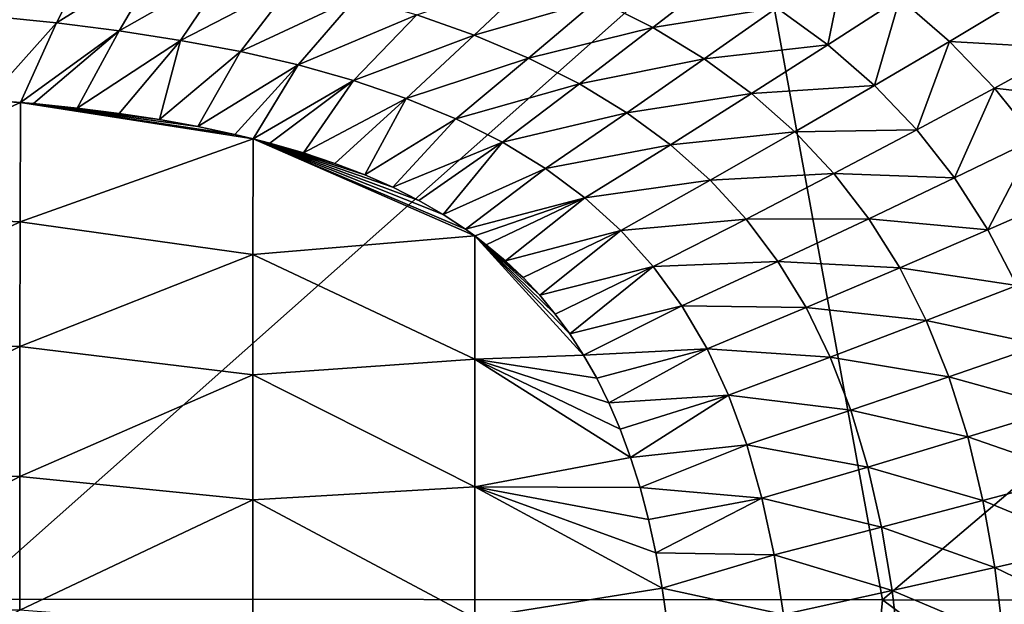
# Model space of a CAD drawing. Header units: metres. Extents: x -105 to 105, y -68 to 103.
# Tile 386 of 416: x 89.17 to 97.04, y 55.76 to 60.43. Entities that reach past the tile are written whole.
import ezdxf

# ---------------------------------------------------------------- set-up
doc = ezdxf.new("R2010")
doc.units = ezdxf.units.M
doc.layers.add('solid_FIT-BATH-150_SW0001_01', color=7, linetype='CONTINUOUS')

msp = doc.modelspace()

# ---------------------------------------------------------------- linework, layer by layer
at = {"layer": 'solid_FIT-BATH-150_SW0001_01'}
for points in [[(88.729195, 55.796703, 16.497967), (95.036903, 61.398209, 16.499418), (87.417076, 61.410976, 16.429522)], [(88.729195, 55.796703, 16.497967), (96.062462, 55.791603, 16.580244), (95.036903, 61.398209, 16.499418)], [(96.062462, 55.791603, 16.580244), (102.660873, 61.39254, 16.581371), (95.036903, 61.398209, 16.499418)], [(96.062462, 55.791603, 16.580244), (103.396858, 55.78376, 16.676132), (102.660873, 61.39254, 16.581371)], [(89.462692, 60.399418, -19.610144), (88.956215, 60.451706, -19.634474), (89.7687, 61.005424, -19.486662)], [(89.462692, 60.399418, -19.610144), (89.7687, 61.005424, -19.486662), (90.308952, 60.92659, -19.464262)], [(89.963394, 60.336258, -19.586628), (89.462692, 60.399418, -19.610144), (90.308952, 60.92659, -19.464262)], [(89.963394, 60.336258, -19.586628), (90.308952, 60.92659, -19.464262), (90.840157, 60.834755, -19.442627)], [(95.625786, 60.224667, -18.971071), (95.21859, 60.520794, -18.99147), (95.765388, 60.910656, -18.782972)], [(95.625786, 60.224667, -18.971071), (95.765388, 60.910656, -18.782972), (96.199158, 60.596218, -18.759306)], [(90.454704, 60.260498, -19.564051), (89.963394, 60.336258, -19.586628), (90.840157, 60.834755, -19.442627)], [(90.454704, 60.260498, -19.564051), (90.840157, 60.834755, -19.442627), (91.358429, 60.728127, -19.421801)], [(90.933037, 60.170414, -19.542532), (90.454704, 60.260498, -19.564051), (91.358429, 60.728127, -19.421801)], [(90.933037, 60.170414, -19.542532), (91.358429, 60.728127, -19.421801), (91.859909, 60.604916, -19.401834)], [(92.800102, 60.301945, -19.364536), (92.341255, 60.46339, -19.382751), (93.316025, 60.788147, -19.221853)], [(92.800102, 60.301945, -19.364536), (93.316025, 60.788147, -19.221853), (93.78521, 60.587021, -19.20326)], [(94.226082, 60.362045, -19.185017), (93.78521, 60.587021, -19.20326), (94.778114, 60.789635, -19.012005)], [(94.226082, 60.362045, -19.185017), (94.778114, 60.789635, -19.012005), (95.21859, 60.520794, -18.99147)], [(91.394798, 60.064274, -19.522192), (90.933037, 60.170414, -19.542532), (91.859909, 60.604916, -19.401834)], [(91.394798, 60.064274, -19.522192), (91.859909, 60.604916, -19.401834), (92.341255, 60.46339, -19.382751)], [(93.2342, 60.118992, -19.34717), (92.800102, 60.301945, -19.364536), (93.78521, 60.587021, -19.20326)], [(93.2342, 60.118992, -19.34717), (93.78521, 60.587021, -19.20326), (94.226082, 60.362045, -19.185017)], [(95.998741, 59.900238, -18.95101), (95.625786, 60.224667, -18.971071), (96.199158, 60.596218, -18.759306)], [(95.998741, 59.900238, -18.95101), (96.199158, 60.596218, -18.759306), (96.596985, 60.252628, -18.735832)], [(96.596985, 60.252628, -18.735832), (96.199158, 60.596218, -18.759306), (97.155884, 60.590847, -18.482548)], [(96.596985, 60.252628, -18.735832), (97.155884, 60.590847, -18.482548), (97.53791, 60.197498, -18.456139)], [(94.636414, 60.111691, -19.167126), (94.226082, 60.362045, -19.185017), (95.21859, 60.520794, -18.99147)], [(94.636414, 60.111691, -19.167126), (95.21859, 60.520794, -18.99147), (95.625786, 60.224667, -18.971071)], [(88.912796, 59.78603, -19.727266), (88.956215, 60.451706, -19.634474), (89.462692, 60.399418, -19.610144)], [(91.836945, 59.940407, -19.503115), (91.394798, 60.064274, -19.522192), (92.341255, 60.46339, -19.382751)], [(91.836945, 59.940407, -19.503115), (92.341255, 60.46339, -19.382751), (92.800102, 60.301945, -19.364536)], [(89.176521, 59.764481, -19.713308), (88.912796, 59.78603, -19.727266), (89.462692, 60.399418, -19.610144)], [(89.176521, 59.764481, -19.713308), (89.462692, 60.399418, -19.610144), (89.963394, 60.336258, -19.586628)], [(89.279251, 59.755127, -19.707909), (89.176521, 59.764481, -19.713308), (89.963394, 60.336258, -19.586628)], [(89.627632, 59.718903, -19.689762), (89.279251, 59.755127, -19.707909), (89.963394, 60.336258, -19.586628)], [(89.627632, 59.718903, -19.689762), (89.963394, 60.336258, -19.586628), (90.454704, 60.260498, -19.564051)], [(93.641304, 59.912933, -19.330631), (93.2342, 60.118992, -19.34717), (94.226082, 60.362045, -19.185017)], [(93.641304, 59.912933, -19.330631), (94.226082, 60.362045, -19.185017), (94.636414, 60.111691, -19.167126)], [(89.962944, 59.676552, -19.672558), (89.627632, 59.718903, -19.689762), (90.454704, 60.260498, -19.564051)], [(90.285385, 59.627644, -19.656284), (89.962944, 59.676552, -19.672558), (90.454704, 60.260498, -19.564051)], [(90.285385, 59.627644, -19.656284), (90.454704, 60.260498, -19.564051), (90.933037, 60.170414, -19.542532)], [(92.25737, 59.797272, -19.485319), (91.836945, 59.940407, -19.503115), (92.800102, 60.301945, -19.364536)], [(92.25737, 59.797272, -19.485319), (92.800102, 60.301945, -19.364536), (93.2342, 60.118992, -19.34717)], [(96.336479, 59.546501, -18.931496), (95.998741, 59.900238, -18.95101), (96.596985, 60.252628, -18.735832)], [(96.336479, 59.546501, -18.931496), (96.596985, 60.252628, -18.735832), (96.957748, 59.878857, -18.712841)], [(96.957748, 59.878857, -18.712841), (96.596985, 60.252628, -18.735832), (97.53791, 60.197498, -18.456139)], [(95.015114, 59.834869, -19.149689), (94.636414, 60.111691, -19.167126), (95.625786, 60.224667, -18.971071)], [(95.015114, 59.834869, -19.149689), (95.625786, 60.224667, -18.971071), (95.998741, 59.900238, -18.95101)], [(96.957748, 59.878857, -18.712841), (97.53791, 60.197498, -18.456139), (97.880005, 59.77219, -18.430588)], [(90.592949, 59.572208, -19.641035), (90.285385, 59.627644, -19.656284), (90.933037, 60.170414, -19.542532)], [(90.592949, 59.572208, -19.641035), (90.933037, 60.170414, -19.542532), (91.394798, 60.064274, -19.522192)], [(92.654129, 59.633324, -19.468813), (92.25737, 59.797272, -19.485319), (93.2342, 60.118992, -19.34717)], [(92.654129, 59.633324, -19.468813), (93.2342, 60.118992, -19.34717), (93.641304, 59.912933, -19.330631)], [(94.01944, 59.682289, -19.314909), (93.641304, 59.912933, -19.330631), (94.636414, 60.111691, -19.167126)], [(94.01944, 59.682289, -19.314909), (94.636414, 60.111691, -19.167126), (95.015114, 59.834869, -19.149689)], [(90.887131, 59.509705, -19.626724), (90.592949, 59.572208, -19.641035), (91.394798, 60.064274, -19.522192)], [(91.034531, 59.47438, -19.619665), (90.887131, 59.509705, -19.626724), (91.394798, 60.064274, -19.522192)], [(91.034531, 59.47438, -19.619665), (91.394798, 60.064274, -19.522192), (91.836945, 59.940407, -19.503115)], [(91.168236, 59.439762, -19.613331), (91.034531, 59.47438, -19.619665), (91.836945, 59.940407, -19.503115)], [(91.435257, 59.362453, -19.600883), (91.168236, 59.439762, -19.613331), (91.836945, 59.940407, -19.503115)], [(91.435257, 59.362453, -19.600883), (91.836945, 59.940407, -19.503115), (92.25737, 59.797272, -19.485319)], [(87.255577, 58.898014, -19.914703), (87.257584, 59.860523, -19.817526), (89.176521, 59.764481, -19.713308)], [(89.176521, 59.764481, -19.713308), (87.257584, 59.860523, -19.817526), (88.912796, 59.78603, -19.727266)], [(93.025253, 59.447029, -19.453608), (92.654129, 59.633324, -19.468813), (93.641304, 59.912933, -19.330631)], [(93.025253, 59.447029, -19.453608), (93.641304, 59.912933, -19.330631), (94.01944, 59.682289, -19.314909)], [(95.361389, 59.530594, -19.132828), (95.015114, 59.834869, -19.149689), (95.998741, 59.900238, -18.95101)], [(95.361389, 59.530594, -19.132828), (95.998741, 59.900238, -18.95101), (96.336479, 59.546501, -18.931496)], [(96.638168, 59.162518, -18.912733), (96.336479, 59.546501, -18.931496), (96.957748, 59.878857, -18.712841)], [(96.638168, 59.162518, -18.912733), (96.957748, 59.878857, -18.712841), (97.280449, 59.473961, -18.69062)], [(97.280449, 59.473961, -18.69062), (96.957748, 59.878857, -18.712841), (97.880005, 59.77219, -18.430588)], [(91.687729, 59.27784, -19.589384), (91.435257, 59.362453, -19.600883), (92.25737, 59.797272, -19.485319)], [(91.92588, 59.185871, -19.578804), (91.687729, 59.27784, -19.589384), (92.25737, 59.797272, -19.485319)], [(91.92588, 59.185871, -19.578804), (92.25737, 59.797272, -19.485319), (92.654129, 59.633324, -19.468813)], [(94.367706, 59.425991, -19.300041), (94.01944, 59.682289, -19.314909), (95.015114, 59.834869, -19.149689)], [(94.367706, 59.425991, -19.300041), (95.015114, 59.834869, -19.149689), (95.361389, 59.530594, -19.132828)], [(89.172607, 58.811314, -19.807823), (87.255577, 58.898014, -19.914703), (89.176521, 59.764481, -19.713308)], [(89.172607, 58.811314, -19.807823), (89.176521, 59.764481, -19.713308), (91.034531, 59.47438, -19.619665)], [(89.627632, 59.718903, -19.689762), (89.176521, 59.764481, -19.713308), (89.279251, 59.755127, -19.707909)], [(89.962944, 59.676552, -19.672558), (89.176521, 59.764481, -19.713308), (89.627632, 59.718903, -19.689762)], [(90.285385, 59.627644, -19.656284), (89.176521, 59.764481, -19.713308), (89.962944, 59.676552, -19.672558)], [(90.592949, 59.572208, -19.641035), (89.176521, 59.764481, -19.713308), (90.285385, 59.627644, -19.656284)], [(90.887131, 59.509705, -19.626724), (89.176521, 59.764481, -19.713308), (90.592949, 59.572208, -19.641035)], [(91.034531, 59.47438, -19.619665), (89.176521, 59.764481, -19.713308), (90.887131, 59.509705, -19.626724)], [(92.149597, 59.0867, -19.569124), (91.92588, 59.185871, -19.578804), (92.654129, 59.633324, -19.468813)], [(92.149597, 59.0867, -19.569124), (92.654129, 59.633324, -19.468813), (93.025253, 59.447029, -19.453608)], [(93.369034, 59.23695, -19.439703), (93.025253, 59.447029, -19.453608), (94.01944, 59.682289, -19.314909)], [(93.369034, 59.23695, -19.439703), (94.01944, 59.682289, -19.314909), (94.367706, 59.425991, -19.300041)], [(95.674423, 59.197876, -19.116669), (95.361389, 59.530594, -19.132828), (96.336479, 59.546501, -18.931496)], [(95.674423, 59.197876, -19.116669), (96.336479, 59.546501, -18.931496), (96.638168, 59.162518, -18.912733)], [(91.032417, 58.549915, -19.700972), (89.172607, 58.811314, -19.807823), (91.034531, 59.47438, -19.619665)], [(91.032417, 58.549915, -19.700972), (91.034531, 59.47438, -19.619665), (92.804985, 58.697765, -19.542522)], [(91.435257, 59.362453, -19.600883), (91.034531, 59.47438, -19.619665), (91.168236, 59.439762, -19.613331)], [(91.687729, 59.27784, -19.589384), (91.034531, 59.47438, -19.619665), (91.435257, 59.362453, -19.600883)], [(91.92588, 59.185871, -19.578804), (91.034531, 59.47438, -19.619665), (91.687729, 59.27784, -19.589384)], [(92.149597, 59.0867, -19.569124), (91.034531, 59.47438, -19.619665), (91.92588, 59.185871, -19.578804)], [(92.35817, 58.980904, -19.560352), (91.034531, 59.47438, -19.619665), (92.149597, 59.0867, -19.569124)], [(92.551422, 58.869076, -19.552469), (91.034531, 59.47438, -19.619665), (92.35817, 58.980904, -19.560352)], [(92.730499, 58.751339, -19.545395), (91.034531, 59.47438, -19.619665), (92.551422, 58.869076, -19.552469)], [(92.804985, 58.697765, -19.542522), (91.034531, 59.47438, -19.619665), (92.730499, 58.751339, -19.545395)], [(94.685471, 59.143078, -19.286074), (94.367706, 59.425991, -19.300041), (95.361389, 59.530594, -19.132828)], [(94.685471, 59.143078, -19.286074), (95.361389, 59.530594, -19.132828), (95.674423, 59.197876, -19.116669)], [(96.904068, 58.748039, -18.894951), (96.638168, 59.162518, -18.912733), (97.280449, 59.473961, -18.69062)], [(96.904068, 58.748039, -18.894951), (97.280449, 59.473961, -18.69062), (97.565285, 59.037689, -18.669468)], [(92.35817, 58.980904, -19.560352), (92.149597, 59.0867, -19.569124), (93.025253, 59.447029, -19.453608)], [(92.551422, 58.869076, -19.552469), (92.35817, 58.980904, -19.560352), (93.025253, 59.447029, -19.453608)], [(92.551422, 58.869076, -19.552469), (93.025253, 59.447029, -19.453608), (93.369034, 59.23695, -19.439703)], [(93.684784, 59.002052, -19.42708), (93.369034, 59.23695, -19.439703), (94.367706, 59.425991, -19.300041)], [(93.684784, 59.002052, -19.42708), (94.367706, 59.425991, -19.300041), (94.685471, 59.143078, -19.286074)], [(92.730499, 58.751339, -19.545395), (92.551422, 58.869076, -19.552469), (93.369034, 59.23695, -19.439703)], [(92.730499, 58.751339, -19.545395), (93.369034, 59.23695, -19.439703), (93.684784, 59.002052, -19.42708)], [(94.972107, 58.832588, -19.27305), (94.685471, 59.143078, -19.286074), (95.674423, 59.197876, -19.116669)], [(94.972107, 58.832588, -19.27305), (95.674423, 59.197876, -19.116669), (95.953537, 58.835804, -19.101337)], [(95.953537, 58.835804, -19.101337), (95.674423, 59.197876, -19.116669), (96.638168, 59.162518, -18.912733)], [(95.953537, 58.835804, -19.101337), (96.638168, 59.162518, -18.912733), (96.904068, 58.748039, -18.894951)], [(93.972061, 58.741409, -19.415716), (93.684784, 59.002052, -19.42708), (94.685471, 59.143078, -19.286074)], [(93.972061, 58.741409, -19.415716), (94.685471, 59.143078, -19.286074), (94.972107, 58.832588, -19.27305)], [(92.804985, 58.697765, -19.542522), (92.730499, 58.751339, -19.545395), (93.684784, 59.002052, -19.42708)], [(92.89669, 58.627632, -19.539042), (92.804985, 58.697765, -19.542522), (93.684784, 59.002052, -19.42708)], [(93.049675, 58.499062, -19.53339), (92.89669, 58.627632, -19.539042), (93.684784, 59.002052, -19.42708)], [(93.049675, 58.499062, -19.53339), (93.684784, 59.002052, -19.42708), (93.972061, 58.741409, -19.415716)], [(97.135048, 58.303173, -18.878382), (96.904068, 58.748039, -18.894951), (97.565285, 59.037689, -18.669468)], [(89.172607, 58.811314, -19.807823), (87.254753, 57.889229, -19.982777), (87.255577, 58.898014, -19.914703)], [(95.227089, 58.493641, -19.261017), (94.972107, 58.832588, -19.27305), (95.953537, 58.835804, -19.101337)], [(95.227089, 58.493641, -19.261017), (95.953537, 58.835804, -19.101337), (96.199089, 58.444134, -19.086979)], [(96.199089, 58.444134, -19.086979), (95.953537, 58.835804, -19.101337), (96.904068, 58.748039, -18.894951)], [(89.172607, 58.811314, -19.807823), (89.171623, 57.813969, -19.874153), (87.254753, 57.889229, -19.982777)], [(91.032417, 58.549915, -19.700972), (89.171623, 57.813969, -19.874153), (89.172607, 58.811314, -19.807823)], [(94.230438, 58.454082, -19.405581), (93.972061, 58.741409, -19.415716), (94.972107, 58.832588, -19.27305)], [(94.230438, 58.454082, -19.405581), (94.972107, 58.832588, -19.27305), (95.227089, 58.493641, -19.261017)], [(92.804535, 57.714447, -19.602737), (91.032417, 58.549915, -19.700972), (92.804985, 58.697765, -19.542522)], [(92.804535, 57.714447, -19.602737), (92.804985, 58.697765, -19.542522), (93.67437, 57.746128, -19.512663)], [(93.049675, 58.499062, -19.53339), (92.804985, 58.697765, -19.542522), (92.89669, 58.627632, -19.539042)], [(93.190948, 58.365334, -19.528349), (92.804985, 58.697765, -19.542522), (93.049675, 58.499062, -19.53339)], [(93.32383, 58.223679, -19.523779), (92.804985, 58.697765, -19.542522), (93.190948, 58.365334, -19.528349)], [(93.448303, 58.073982, -19.519663), (92.804985, 58.697765, -19.542522), (93.32383, 58.223679, -19.523779)], [(93.564354, 57.916084, -19.515987), (92.804985, 58.697765, -19.542522), (93.448303, 58.073982, -19.519663)], [(93.67437, 57.746128, -19.512663), (92.804985, 58.697765, -19.542522), (93.564354, 57.916084, -19.515987)], [(93.190948, 58.365334, -19.528349), (93.049675, 58.499062, -19.53339), (93.972061, 58.741409, -19.415716)], [(93.32383, 58.223679, -19.523779), (93.190948, 58.365334, -19.528349), (93.972061, 58.741409, -19.415716)], [(93.32383, 58.223679, -19.523779), (93.972061, 58.741409, -19.415716), (94.230438, 58.454082, -19.405581)], [(96.199089, 58.444134, -19.086979), (96.904068, 58.748039, -18.894951), (97.135048, 58.303173, -18.878382)], [(91.032417, 58.549915, -19.700972), (91.032097, 57.587151, -19.758801), (89.171623, 57.813969, -19.874153)], [(92.804535, 57.714447, -19.602737), (91.032097, 57.587151, -19.758801), (91.032417, 58.549915, -19.700972)], [(93.448303, 58.073982, -19.519663), (93.32383, 58.223679, -19.523779), (94.230438, 58.454082, -19.405581)], [(93.564354, 57.916084, -19.515987), (93.448303, 58.073982, -19.519663), (94.230438, 58.454082, -19.405581)], [(93.564354, 57.916084, -19.515987), (94.230438, 58.454082, -19.405581), (94.459587, 58.139217, -19.39665)], [(94.459587, 58.139217, -19.39665), (94.230438, 58.454082, -19.405581), (95.227089, 58.493641, -19.261017)], [(94.459587, 58.139217, -19.39665), (95.227089, 58.493641, -19.261017), (95.450867, 58.125999, -19.250027)], [(95.450867, 58.125999, -19.250027), (95.227089, 58.493641, -19.261017), (96.199089, 58.444134, -19.086979)], [(95.450867, 58.125999, -19.250027), (96.199089, 58.444134, -19.086979), (96.411972, 58.022972, -19.073742)], [(96.411972, 58.022972, -19.073742), (96.199089, 58.444134, -19.086979), (97.135048, 58.303173, -18.878382)], [(96.411972, 58.022972, -19.073742), (97.135048, 58.303173, -18.878382), (97.331947, 57.82803, -18.863266)], [(93.67437, 57.746128, -19.512663), (93.564354, 57.916084, -19.515987), (94.459587, 58.139217, -19.39665)], [(93.67437, 57.746128, -19.512663), (94.459587, 58.139217, -19.39665), (94.660034, 57.796581, -19.388878)], [(94.660034, 57.796581, -19.388878), (94.459587, 58.139217, -19.39665), (95.450867, 58.125999, -19.250027)], [(94.660034, 57.796581, -19.388878), (95.450867, 58.125999, -19.250027), (95.644371, 57.729755, -19.240129)], [(95.644371, 57.729755, -19.240129), (95.450867, 58.125999, -19.250027), (96.411972, 58.022972, -19.073742)], [(95.644371, 57.729755, -19.240129), (96.411972, 58.022972, -19.073742), (96.593071, 57.572414, -19.061781)], [(96.593071, 57.572414, -19.061781), (96.411972, 58.022972, -19.073742), (97.331947, 57.82803, -18.863266)], [(89.171623, 57.813969, -19.874153), (87.254211, 56.839794, -20.027643), (87.254753, 57.889229, -19.982777)], [(89.171623, 57.813969, -19.874153), (89.170982, 56.777447, -19.918032), (87.254211, 56.839794, -20.027643)], [(91.032097, 57.587151, -19.758801), (89.170982, 56.777447, -19.918032), (89.171623, 57.813969, -19.874153)], [(96.593071, 57.572414, -19.061781), (97.331947, 57.82803, -18.863266), (97.495674, 57.322746, -18.849833)], [(92.804535, 57.714447, -19.602737), (93.67437, 57.746128, -19.512663), (93.778717, 57.56221, -19.50967)], [(93.778717, 57.56221, -19.50967), (93.67437, 57.746128, -19.512663), (94.660034, 57.796581, -19.388878)], [(93.876221, 57.365017, -19.507032), (93.778717, 57.56221, -19.50967), (94.660034, 57.796581, -19.388878)], [(93.876221, 57.365017, -19.507032), (94.660034, 57.796581, -19.388878), (94.832779, 57.426262, -19.38221)], [(94.832779, 57.426262, -19.38221), (94.660034, 57.796581, -19.388878), (95.644371, 57.729755, -19.240129)], [(92.804535, 57.714447, -19.602737), (92.805298, 56.695015, -19.643295), (91.032097, 57.587151, -19.758801)], [(92.804535, 57.714447, -19.602737), (93.778717, 57.56221, -19.50967), (93.876221, 57.365017, -19.507032)], [(92.804535, 57.714447, -19.602737), (93.876221, 57.365017, -19.507032), (93.96656, 57.154102, -19.504736)], [(92.804535, 57.714447, -19.602737), (93.96656, 57.154102, -19.504736), (94.049644, 56.928375, -19.502768)], [(92.804535, 57.714447, -19.602737), (94.049644, 56.928375, -19.502768), (92.805298, 56.695015, -19.643295)], [(94.832779, 57.426262, -19.38221), (95.644371, 57.729755, -19.240129), (95.808533, 57.305016, -19.23138)], [(95.808533, 57.305016, -19.23138), (95.644371, 57.729755, -19.240129), (96.593071, 57.572414, -19.061781)], [(91.032097, 57.587151, -19.758801), (91.031891, 56.589767, -19.797161), (89.170982, 56.777447, -19.918032)], [(92.805298, 56.695015, -19.643295), (91.031891, 56.589767, -19.797161), (91.032097, 57.587151, -19.758801)], [(95.808533, 57.305016, -19.23138), (96.593071, 57.572414, -19.061781), (96.743332, 57.092598, -19.051243)], [(96.743332, 57.092598, -19.051243), (96.593071, 57.572414, -19.061781), (97.495674, 57.322746, -18.849833)], [(93.96656, 57.154102, -19.504736), (93.876221, 57.365017, -19.507032), (94.832779, 57.426262, -19.38221)], [(94.049644, 56.928375, -19.502768), (93.96656, 57.154102, -19.504736), (94.832779, 57.426262, -19.38221)], [(94.049644, 56.928375, -19.502768), (94.832779, 57.426262, -19.38221), (94.978806, 57.028358, -19.376591)], [(94.978806, 57.028358, -19.376591), (94.832779, 57.426262, -19.38221), (95.808533, 57.305016, -19.23138)], [(94.978806, 57.028358, -19.376591), (95.808533, 57.305016, -19.23138), (95.944328, 56.851906, -19.223829)], [(95.944328, 56.851906, -19.223829), (95.808533, 57.305016, -19.23138), (96.743332, 57.092598, -19.051243)], [(96.743332, 57.092598, -19.051243), (97.495674, 57.322746, -18.849833), (97.627998, 56.788212, -18.838223)], [(94.124985, 56.687763, -19.501116), (94.049644, 56.928375, -19.502768), (94.978806, 57.028358, -19.376591)], [(94.124985, 56.687763, -19.501116), (94.978806, 57.028358, -19.376591), (95.099129, 56.602997, -19.371965)], [(95.099129, 56.602997, -19.371965), (94.978806, 57.028358, -19.376591), (95.944328, 56.851906, -19.223829)], [(95.944328, 56.851906, -19.223829), (96.743332, 57.092598, -19.051243), (96.864494, 56.584385, -19.042213)], [(96.864494, 56.584385, -19.042213), (96.743332, 57.092598, -19.051243), (97.627998, 56.788212, -18.838223)], [(92.805298, 56.695015, -19.643295), (94.049644, 56.928375, -19.502768), (94.124985, 56.687763, -19.501116)], [(89.170982, 56.777447, -19.918032), (87.253891, 55.755932, -20.054491), (87.254211, 56.839794, -20.027643)], [(95.099129, 56.602997, -19.371965), (95.944328, 56.851906, -19.223829), (96.053459, 56.371277, -19.217485)], [(96.053459, 56.371277, -19.217485), (95.944328, 56.851906, -19.223829), (96.864494, 56.584385, -19.042213)], [(89.170982, 56.777447, -19.918032), (89.170609, 55.707882, -19.944376), (87.253891, 55.755932, -20.054491)], [(91.031891, 56.589767, -19.797161), (89.170609, 55.707882, -19.944376), (89.170982, 56.777447, -19.918032)], [(96.864494, 56.584385, -19.042213), (97.627998, 56.788212, -18.838223), (97.731606, 56.226074, -18.828491)], [(92.805298, 56.695015, -19.643295), (92.805763, 55.644409, -19.667765), (91.031891, 56.589767, -19.797161)], [(92.805298, 56.695015, -19.643295), (94.124985, 56.687763, -19.501116), (94.191887, 56.43359, -19.499769)], [(92.805298, 56.695015, -19.643295), (94.191887, 56.43359, -19.499769), (94.250397, 56.16613, -19.498701)], [(92.805298, 56.695015, -19.643295), (94.250397, 56.16613, -19.498701), (94.300903, 55.885033, -19.497881)], [(92.805298, 56.695015, -19.643295), (94.300903, 55.885033, -19.497881), (92.805763, 55.644409, -19.667765)], [(94.191887, 56.43359, -19.499769), (94.124985, 56.687763, -19.501116), (95.099129, 56.602997, -19.371965)], [(91.031891, 56.589767, -19.797161), (91.031776, 55.563461, -19.820265), (89.170609, 55.707882, -19.944376)], [(92.805763, 55.644409, -19.667765), (91.031776, 55.563461, -19.820265), (91.031891, 56.589767, -19.797161)], [(94.250397, 56.16613, -19.498701), (94.191887, 56.43359, -19.499769), (95.099129, 56.602997, -19.371965)], [(94.250397, 56.16613, -19.498701), (95.099129, 56.602997, -19.371965), (95.195404, 56.15099, -19.368263)], [(95.195404, 56.15099, -19.368263), (95.099129, 56.602997, -19.371965), (96.053459, 56.371277, -19.217485)], [(96.053459, 56.371277, -19.217485), (96.864494, 56.584385, -19.042213), (96.959091, 56.049381, -19.03471)], [(96.959091, 56.049381, -19.03471), (96.864494, 56.584385, -19.042213), (97.731606, 56.226074, -18.828491)], [(95.195404, 56.15099, -19.368263), (96.053459, 56.371277, -19.217485), (96.138329, 55.864685, -19.212317)], [(96.138329, 55.864685, -19.212317), (96.053459, 56.371277, -19.217485), (96.959091, 56.049381, -19.03471)], [(94.300903, 55.885033, -19.497881), (94.250397, 56.16613, -19.498701), (95.195404, 56.15099, -19.368263)], [(96.959091, 56.049381, -19.03471), (97.731606, 56.226074, -18.828491), (97.809196, 55.638004, -18.820686)], [(94.300903, 55.885033, -19.497881), (95.195404, 56.15099, -19.368263), (95.269905, 55.673847, -19.365395)], [(95.269905, 55.673847, -19.365395), (95.195404, 56.15099, -19.368263), (96.138329, 55.864685, -19.212317)], [(96.138329, 55.864685, -19.212317), (96.959091, 56.049381, -19.03471), (97.029724, 55.489212, -19.028742)], [(97.029724, 55.489212, -19.028742), (96.959091, 56.049381, -19.03471), (97.809196, 55.638004, -18.820686)], [(92.805763, 55.644409, -19.667765), (94.300903, 55.885033, -19.497881), (94.343666, 55.591087, -19.497278)], [(94.343666, 55.591087, -19.497278), (94.300903, 55.885033, -19.497881), (95.269905, 55.673847, -19.365395)], [(95.269905, 55.673847, -19.365395), (96.138329, 55.864685, -19.212317), (96.201401, 55.33371, -19.208288)], [(96.201401, 55.33371, -19.208288), (96.138329, 55.864685, -19.212317), (97.029724, 55.489212, -19.028742)], [(87.688232, 50.324154, 16.53097), (95.553673, 50.324856, 16.629944), (88.729195, 55.796703, 16.497967)], [(95.553673, 50.324856, 16.629944), (96.062462, 55.791603, 16.580244), (88.729195, 55.796703, 16.497967)], [(95.553673, 50.324856, 16.629944), (103.419243, 50.326092, 16.74663), (96.062462, 55.791603, 16.580244)], [(103.419243, 50.326092, 16.74663), (103.396858, 55.78376, 16.676132), (96.062462, 55.791603, 16.580244)], [(89.170609, 55.707882, -19.944376), (87.253731, 54.646847, -20.068024), (87.253891, 55.755932, -20.054491)]]:
    msp.add_3dface(points, dxfattribs=at)

doc.saveas('drawing.dxf')
